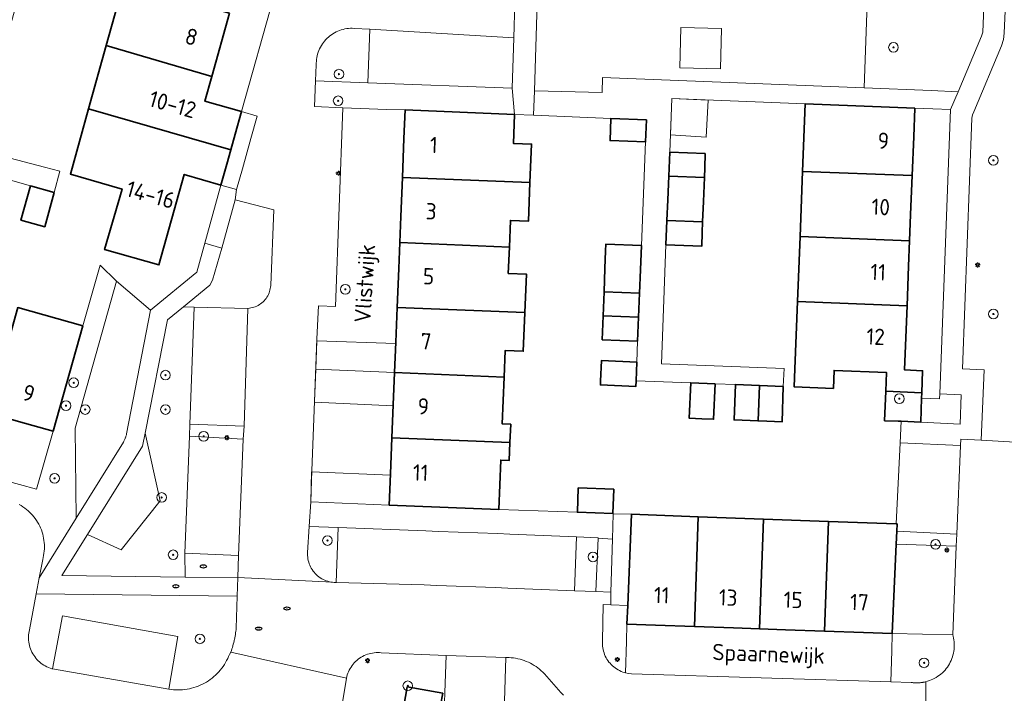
# Model space of a CAD drawing. Header units: metres. Extents: x 152610 to 160096, y 456114 to 462495.
# Tile 593 of 938: x 158562 to 158643, y 460274 to 460330. Entities that reach past the tile are written whole.
import ezdxf
from ezdxf.enums import TextEntityAlignment as Align

# ---------------------------------------------------------------- set-up
doc = ezdxf.new("R2010")
doc.units = ezdxf.units.M
doc.header["$LTSCALE"] = 0.5
doc.layers.get('0').update_dxf_attribs({"linetype": 'CONTINUOUS'})
for name, color, linetype, lineweight in [('B-PV-GR-BEPLANTING_CULTUUR_BODEMBEDEKKER-GV', 251, 'CONTINUOUS', 18), ('B-PV-GR-BEPLANTING_CULTUUR_BOSPLANTSOEN-GV', 251, 'CONTINUOUS', 18), ('B-PV-GR-BEPLANTING_CULTUUR_HEESTERS-GV', 251, 'CONTINUOUS', 18), ('B-PV-GR-BOOM-S', 251, 'CONTINUOUS', 25), ('B-PV-GR-HAAG-GV', 251, 'CONTINUOUS', 13), ('B-PV-IE-MEUBILAIR-S', 251, 'CONTINUOUS', 25), ('B-PV-OG-BEBOUWING-GV', 6, 'CONTINUOUS', 35), ('B-PV-OG-BEBOUWING-T18', 1, 'CONTINUOUS', 18), ('B-PV-OG-BEBOUWING_OVERBOUWING-GV', 251, 'CONTINUOUS', 18), ('B-PV-OG-BEBOUWING_SCHUUR-GV', 251, 'CONTINUOUS', 18), ('B-PV-OG-TERREIN_BEGROEID-GV', 251, 'CONTINUOUS', 18), ('B-PV-OG-TOPOGRAFIE-T18', 1, 'CONTINUOUS', 18), ('B-PV-VH-ONVERHARD_ZAND-GV', 251, 'CONTINUOUS', 18), ('B-PV-VH-OPENVERHARDING_BETONSTRAATSTEEN-GV', 251, 'CONTINUOUS', 18), ('B-PV-VH-OPENVERHARDING_TEGEL-GV', 251, 'CONTINUOUS', 18)]:
    doc.layers.add(name, color=color, linetype=linetype, lineweight=lineweight)
doc.styles.add('NLCS-ISO', font='NLCS-ISO.ttf')
doc.styles.add('NLCS-ISO-M750-T18', font='NLCS-ISO.ttf', dxfattribs={"height": 1.35})

# ---------------------------------------------------------------- blocks, each defined once
blk = doc.blocks.new('SIE-MEUBILAIR_PAAL_LICHTMAST-SO')
for points in [[(-0.62, 0), (-1, 0)], [(-0.71, 0.71), (-0.44, 0.44)], [(0, 1), (0, 0.62)], [(0.44, 0.44), (0.71, 0.71)], [(1, 0), (0.62, 0)], [(-0.71, -0.71), (-0.44, -0.44)], [(0, -0.62), (0, -1)], [(0.44, -0.44), (0.71, -0.71)]]:
    blk.add_lwpolyline(points)
blk.add_circle((0, 0), 0.5)
blk = doc.blocks.new('SIE-MEUBILAIR_PUT_RIOOLPUT-SO')
blk.add_ellipse((0, 0), major_axis=(1.25, 0), ratio=0.54)
at = {"style": 'NLCS-ISO'}
blk.add_text('ri', height=0.75, dxfattribs=at).set_placement((-0.04, 0.07), align=Align.MIDDLE_CENTER)
blk = doc.blocks.new('SGR-BOOM_GBKN-SO')
at = {"linetype": 'ByBlock', "lineweight": 18}
h = blk.add_hatch(color=0, dxfattribs=at)
h.dxf.hatch_style = 1
edge = h.paths.add_edge_path()
edge.add_arc((0, 0), 0.25, 0, 360)
at = {"color": 0, "linetype": 'ByBlock', "lineweight": 18}
for radius in [2, 0.25]:
    blk.add_circle((0, 0), radius, dxfattribs=at)
at = {"color": 0, "linetype": 'ByBlock', "lineweight": 18, "style": 'NLCS-ISO'}
blk.add_attdef('SOORT', (2.5, 0), '', height=1.5, dxfattribs=at)

msp = doc.modelspace()

# ---------------------------------------------------------------- linework, layer by layer
at = {"layer": 'B-PV-GR-BEPLANTING_CULTUUR_BODEMBEDEKKER-GV', "flags": 128}
for points in [[(158589.329, 460329.161), (158589.175, 460329.167), (158589.021, 460329.164), (158588.868, 460329.154), (158588.715, 460329.136), (158588.564, 460329.109), (158588.414, 460329.075), (158588.266, 460329.033), (158588.12, 460328.984), (158587.977, 460328.927), (158587.838, 460328.863), (158587.701, 460328.791), (158587.569, 460328.713), (158587.441, 460328.627), (158587.318, 460328.536), (158587.199, 460328.438), (158587.086, 460328.333), (158586.978, 460328.223), (158586.876, 460328.108), (158586.781, 460327.988), (158586.692, 460327.863), (158586.609, 460327.733), (158586.533, 460327.599), (158586.464, 460327.461), (158586.403, 460327.32), (158586.349, 460327.176), (158586.302, 460327.03), (158586.264, 460326.881), (158586.233, 460326.73), (158586.209, 460326.578), (158586.194, 460326.425), (158586.187, 460326.271), (158586.187, 460326.145), (158586.134, 460324.815), (158590.46, 460324.65), (158590.62, 460329.08)], [(158588.01, 460287.76), (158585.603, 460287.83), (158585.47, 460285.689), (158585.466, 460285.552), (158585.469, 460285.415), (158585.481, 460285.278), (158585.5, 460285.142), (158585.527, 460285.007), (158585.562, 460284.874), (158585.605, 460284.744), (158585.655, 460284.616), (158585.713, 460284.491), (158585.778, 460284.37), (158585.85, 460284.253), (158585.928, 460284.14), (158586.013, 460284.032), (158586.104, 460283.93), (158586.201, 460283.832), (158586.303, 460283.741), (158586.411, 460283.655), (158586.523, 460283.576), (158586.639, 460283.504), (158586.76, 460283.438), (158586.885, 460283.38), (158587.012, 460283.329), (158587.142, 460283.286), (158587.275, 460283.25), (158587.409, 460283.222), (158587.545, 460283.201), (158587.682, 460283.189), (158587.819, 460283.185), (158587.84, 460283.185)], [(158609.56, 460286.89), (158607.771, 460286.966), (158607.616, 460282.502), (158609.36, 460282.43), (158609.559, 460286.86)]]:
    msp.add_lwpolyline(points, close=True, dxfattribs=at)
at = {"layer": 'B-PV-GR-BEPLANTING_CULTUUR_BOSPLANTSOEN-GV', "flags": 128}
msp.add_lwpolyline([(158561.556, 460289.651), (158561.711, 460289.563), (158561.862, 460289.467), (158562.008, 460289.365), (158562.15, 460289.257), (158562.287, 460289.142), (158562.418, 460289.022), (158562.545, 460288.895), (158562.665, 460288.763), (158562.779, 460288.626), (158562.887, 460288.484), (158562.988, 460288.337), (158563.083, 460288.186), (158563.171, 460288.03), (158563.252, 460287.871), (158563.325, 460287.709), (158563.391, 460287.543), (158563.45, 460287.374), (158563.501, 460287.203), (158563.545, 460287.03), (158563.58, 460286.855), (158563.608, 460286.679), (158563.628, 460286.502), (158563.64, 460286.323), (158563.644, 460286.145), (158563.64, 460285.967), (158563.628, 460285.788), (158563.608, 460285.611), (158563.58, 460285.435), (158563.544, 460285.26), (158563.5, 460285.087), (158563.219, 460283.568), (158566.288, 460288.516), (158566.184, 460295.986), (158569.627, 460308.197), (158568.269, 460309.507), (158566.84, 460304.48), (158564.367, 460295.731), (158562.99, 460290.92), (158560.154, 460291.718)], dxfattribs=at)
msp.add_lwpolyline([(158576.07, 460306.04), (158575.185, 460306.066), (158573.86, 460304.98), (158572, 460295.571), (158573.249, 460289.95), (158570, 460285.908), (158567.225, 460287.175), (158565.1, 460283.76), (158575.306, 460283.641), (158575.28, 460285.62), (158575.67, 460295.34), (158575.71, 460296.33)], close=True, dxfattribs=at)
at = {"layer": 'B-PV-GR-BEPLANTING_CULTUUR_HEESTERS-GV', "flags": 128}
for points in [[(158590.46, 460324.65), (158586.134, 460324.815), (158586.05, 460322.69), (158588.39, 460322.58), (158592.011, 460322.44), (158593.55, 460322.39), (158602.64, 460322.02), (158602.42, 460324.19)], [(158582.68, 460314.1), (158579.47, 460314.94), (158578.343, 460310.936), (158577.59, 460308.26), (158577.36, 460307.85), (158575.185, 460306.066), (158576.07, 460306.04), (158580.511, 460305.932), (158580.638, 460305.944), (158580.763, 460305.964), (158580.888, 460305.991), (158581.01, 460306.026), (158581.13, 460306.069), (158581.246, 460306.12), (158581.36, 460306.177), (158581.469, 460306.242), (158581.575, 460306.313), (158581.675, 460306.391), (158581.771, 460306.475), (158581.861, 460306.565), (158581.945, 460306.661), (158582.023, 460306.761), (158582.095, 460306.866), (158582.16, 460306.976), (158582.218, 460307.089), (158582.268, 460307.206), (158582.311, 460307.325), (158582.347, 460307.448), (158582.375, 460307.572), (158582.395, 460307.697), (158582.407, 460307.824), (158582.409, 460307.864)], [(158580.22, 460296.16), (158575.71, 460296.33), (158575.67, 460295.34), (158580.12, 460295.077)], [(158592.24, 460289.6), (158585.73, 460289.87), (158585.603, 460287.83), (158588.01, 460287.76), (158595.261, 460287.473), (158596.33, 460287.43), (158601.23, 460287.24), (158602.24, 460287.2), (158607.771, 460286.966), (158609.56, 460286.89), (158609.559, 460286.86), (158610.749, 460286.79), (158610.81, 460288.89), (158610.79, 460288.9), (158607.842, 460289.009), (158601.32, 460289.25)], [(158610.749, 460286.79), (158609.559, 460286.86), (158609.36, 460282.43), (158610.62, 460282.39)], [(158579.74, 460285.43), (158575.28, 460285.62), (158575.306, 460283.641), (158579.683, 460283.59)], [(158579.633, 460282.059), (158562.972, 460282.254), (158562.402, 460279.268), (158562.37, 460279.125), (158562.347, 460278.98), (158562.331, 460278.834), (158562.323, 460278.687), (158562.323, 460278.541), (158562.332, 460278.394), (158562.348, 460278.248), (158562.372, 460278.104), (158562.404, 460277.96), (158562.444, 460277.819), (158562.491, 460277.68), (158562.546, 460277.544), (158562.608, 460277.411), (158562.677, 460277.282), (158562.754, 460277.157), (158562.837, 460277.036), (158562.926, 460276.919), (158563.022, 460276.808), (158563.124, 460276.702), (158563.231, 460276.602), (158563.343, 460276.508), (158563.461, 460276.42), (158563.583, 460276.338), (158563.709, 460276.264), (158563.839, 460276.196), (158563.973, 460276.136), (158564.11, 460276.083), (158564.249, 460276.037), (158564.321, 460276.017), (158565.15, 460280.41), (158574.7, 460278.71), (158573.96, 460274.342), (158574.149, 460274.314), (158574.338, 460274.293), (158574.528, 460274.281), (158574.719, 460274.277), (158574.91, 460274.28), (158575.1, 460274.292), (158575.29, 460274.311), (158575.479, 460274.339), (158575.666, 460274.374), (158575.852, 460274.418), (158576.035, 460274.468), (158576.217, 460274.527), (158576.396, 460274.593), (158576.571, 460274.667), (158576.744, 460274.748), (158576.913, 460274.836), (158577.078, 460274.931), (158577.24, 460275.033), (158577.396, 460275.142), (158577.548, 460275.257), (158577.695, 460275.378), (158577.837, 460275.506), (158577.974, 460275.639), (158578.104, 460275.778), (158578.229, 460275.922), (158578.348, 460276.072), (158578.46, 460276.226), (158578.565, 460276.385), (158578.664, 460276.548), (158578.756, 460276.715), (158578.841, 460276.886), (158578.918, 460277.06), (158578.982, 460277.219), (158579.1, 460277.42), (158579.146, 460277.548), (158579.19, 460277.677), (158579.232, 460277.807), (158579.271, 460277.938), (158579.308, 460278.069), (158579.343, 460278.201), (158579.376, 460278.334), (158579.391, 460278.4), (158579.406, 460278.467), (158579.433, 460278.6), (158579.459, 460278.734), (158579.482, 460278.869), (158579.503, 460279.004), (158579.521, 460279.139), (158579.537, 460279.274), (158579.55, 460279.41)], [(158638.967, 460278.85), (158633.95, 460278.96), (158633.906, 460277.524), (158633.827, 460274.958), (158635.53, 460274.891), (158635.582, 460274.884), (158635.635, 460274.877), (158635.688, 460274.872), (158635.74, 460274.867), (158635.793, 460274.864), (158635.846, 460274.861), (158635.899, 460274.859), (158635.951, 460274.858), (158636.004, 460274.858), (158636.057, 460274.859), (158636.11, 460274.861), (158636.137, 460274.862), (158636.163, 460274.863), (158636.216, 460274.867), (158636.268, 460274.872), (158636.321, 460274.877), (158636.374, 460274.883), (158636.426, 460274.89), (158636.478, 460274.898), (158636.53, 460274.907), (158636.582, 460274.917), (158636.634, 460274.928), (158636.686, 460274.94), (158636.737, 460274.952), (158636.889, 460274.994), (158637.039, 460275.044), (158637.186, 460275.102), (158637.33, 460275.166), (158637.47, 460275.238), (158637.607, 460275.318), (158637.739, 460275.403), (158637.867, 460275.496), (158637.99, 460275.595), (158638.108, 460275.7), (158638.22, 460275.81), (158638.327, 460275.927), (158638.428, 460276.049), (158638.522, 460276.175), (158638.61, 460276.306), (158638.691, 460276.442), (158638.765, 460276.581), (158638.832, 460276.724), (158638.891, 460276.87), (158638.944, 460277.019), (158638.988, 460277.17), (158639.025, 460277.324), (158639.054, 460277.479), (158639.075, 460277.635), (158639.088, 460277.793), (158639.093, 460277.951), (158639.09, 460278.108), (158639.079, 460278.266), (158639.06, 460278.422), (158639.034, 460278.578), (158638.999, 460278.732)]]:
    msp.add_lwpolyline(points, close=True, dxfattribs=at)
for points in [[(158596.837, 460273.972), (158596.84, 460274.05), (158596.95, 460277.14), (158591.58, 460277.36), (158591.435, 460277.372), (158591.289, 460277.375), (158591.143, 460277.37), (158590.997, 460277.358), (158590.853, 460277.337), (158590.71, 460277.309), (158590.568, 460277.273), (158590.429, 460277.229), (158590.293, 460277.178), (158590.159, 460277.119), (158590.029, 460277.053), (158589.902, 460276.98), (158589.78, 460276.9), (158589.663, 460276.814), (158589.55, 460276.721), (158589.443, 460276.622), (158589.341, 460276.518), (158589.245, 460276.408), (158589.155, 460276.293), (158589.072, 460276.173), (158588.995, 460276.049), (158588.925, 460275.921), (158588.863, 460275.789), (158588.807, 460275.654), (158588.759, 460275.516), (158588.719, 460275.376), (158588.69, 460275.25), (158588.37, 460273.22)], [(158606.687, 460273.84), (158606.481, 460274.051), (158605.111, 460275.605), (158604.983, 460275.737), (158604.849, 460275.864), (158604.709, 460275.984), (158604.565, 460276.099), (158604.416, 460276.207), (158604.262, 460276.308), (158604.104, 460276.403), (158603.942, 460276.491), (158603.776, 460276.572), (158603.607, 460276.645), (158603.435, 460276.711), (158603.26, 460276.77), (158603.083, 460276.821), (158602.904, 460276.864), (158602.723, 460276.899), (158602.541, 460276.926), (158602.357, 460276.946), (158602.173, 460276.957), (158601.989, 460276.961), (158601.92, 460276.96), (158601.76, 460272.46)], [(158593.33, 460272.3), (158593.73, 460274.53), (158596.682, 460274), (158596.31, 460272.02)]]:
    msp.add_lwpolyline(points, dxfattribs=at)
at = {"layer": 'B-PV-GR-HAAG-GV', "flags": 128}
for points in [[(158639.68, 460298.77), (158637.896, 460298.839), (158637.881, 460298.431), (158636.38, 460298.49), (158636.31, 460296.49), (158639.59, 460296.33)], [(158639.32, 460287.2), (158634.327, 460287.45), (158634.278, 460286.37), (158639.25, 460286.21)]]:
    msp.add_lwpolyline(points, close=True, dxfattribs=at)
at = {"layer": 'B-PV-OG-BEBOUWING-GV', "flags": 128}
for points in [[(158578.979, 460330.409), (158570.201, 460332.885), (158568.765, 460327.725), (158577.516, 460325.163)], [(158577.516, 460325.163), (158568.765, 460327.725), (158567.303, 460322.472), (158579.104, 460319.082), (158579.47, 460320.392), (158579.99, 460322.253), (158576.946, 460323.117)], [(158635.82, 460322.54), (158626.74, 460322.896), (158626.52, 460317.29), (158635.61, 460316.94), (158635.731, 460320.17)], [(158579.104, 460319.082), (158567.303, 460322.472), (158565.802, 460317.077), (158570.086, 460315.824), (158568.64, 460310.81), (158573.14, 460309.54), (158575.24, 460317.044), (158578.287, 460316.159), (158578.769, 460317.883)], [(158602.64, 460322.02), (158593.55, 460322.39), (158593.457, 460320.03), (158593.33, 460316.78), (158603.91, 460316.36), (158604.04, 460319.56), (158602.54, 460319.62)], [(158613.57, 460321.582), (158610.622, 460321.694), (158610.55, 460319.85), (158613.497, 460319.74)], [(158618.45, 460318.78), (158615.511, 460318.901), (158615.424, 460316.9), (158618.375, 460316.79), (158618.407, 460317.602)], [(158618.375, 460316.79), (158615.424, 460316.9), (158615.337, 460314.921), (158615.263, 460313.231), (158618.23, 460313.11), (158618.3, 460314.8)], [(158635.61, 460316.94), (158626.52, 460317.29), (158626.31, 460311.9), (158635.39, 460311.54), (158635.478, 460313.71)], [(158564.46, 460315.55), (158562.5, 460316.09), (158561.7, 460313.25), (158563.67, 460312.7)], [(158603.91, 460316.36), (158593.33, 460316.78), (158593.198, 460313.54), (158593.11, 460311.39), (158602.2, 460311.02), (158602.29, 460313.22), (158603.78, 460313.16)], [(158618.23, 460313.11), (158615.263, 460313.231), (158615.174, 460311.201), (158618.15, 460311.09), (158618.196, 460312.221)], [(158602.2, 460311.02), (158593.11, 460311.39), (158593.027, 460309.249), (158592.9, 460305.99), (158603.48, 460305.574), (158603.61, 460308.77), (158602.11, 460308.83)], [(158610.05, 460307.29), (158612.998, 460307.18), (158613.075, 460309.13), (158613.155, 460311.14), (158610.21, 460311.26), (158610.186, 460310.695), (158610.13, 460309.24)], [(158635.39, 460311.54), (158626.31, 460311.9), (158626.1, 460306.5), (158635.18, 460306.14), (158635.308, 460309.421)], [(158612.998, 460307.18), (158610.05, 460307.29), (158609.975, 460305.317), (158612.919, 460305.201)], [(158635.18, 460306.14), (158626.1, 460306.5), (158625.878, 460300.905), (158625.819, 460299.41), (158629.069, 460299.282), (158629.123, 460300.782), (158633.47, 460300.61), (158633.408, 460299.064), (158636.397, 460298.914), (158636.47, 460300.76), (158634.97, 460300.82), (158635.05, 460302.85)], [(158566.84, 460304.48), (158561.43, 460306), (158558.967, 460297.251), (158558.97, 460297.25), (158561.497, 460296.539), (158564.367, 460295.731)], [(158603.48, 460305.574), (158592.9, 460305.99), (158592.783, 460303.126), (158592.68, 460300.6), (158601.76, 460300.23), (158601.85, 460302.43), (158603.35, 460302.37), (158603.48, 460305.57)], [(158612.919, 460305.201), (158609.975, 460305.317), (158609.9, 460303.33), (158612.84, 460303.21)], [(158612.779, 460301.48), (158609.83, 460301.6), (158609.762, 460299.904), (158609.75, 460299.58), (158612.7, 460299.46), (158612.718, 460299.93)], [(158601.76, 460300.23), (158592.68, 460300.6), (158592.571, 460297.923), (158592.46, 460295.2), (158602.25, 460294.81), (158602.31, 460296.31), (158601.61, 460296.34)], [(158619.26, 460299.678), (158617.24, 460299.756), (158617.12, 460296.81), (158618.156, 460296.768), (158619.14, 460296.73)], [(158622.942, 460299.535), (158620.96, 460299.61), (158620.84, 460296.67), (158622.825, 460296.59)], [(158624.92, 460299.46), (158622.942, 460299.535), (158622.825, 460296.59), (158623.555, 460296.56), (158624.81, 460296.51)], [(158636.397, 460298.914), (158633.408, 460299.064), (158633.31, 460296.61), (158634.451, 460296.569), (158634.7, 460296.56), (158636.31, 460296.49), (158636.38, 460298.49)], [(158602.25, 460294.81), (158592.46, 460295.2), (158592.342, 460292.199), (158592.24, 460289.6), (158601.32, 460289.25), (158601.49, 460293.34), (158602.19, 460293.31)], [(158610.87, 460290.93), (158607.92, 460291.04), (158607.842, 460289.009), (158610.79, 460288.9)], [(158617.871, 460288.642), (158612.341, 460288.849), (158612.016, 460281.28), (158611.95, 460279.73), (158614.307, 460279.65), (158617.55, 460279.54)], [(158623.27, 460288.44), (158617.871, 460288.642), (158617.55, 460279.54), (158620.788, 460279.42), (158622.95, 460279.34)], [(158628.67, 460288.25), (158623.27, 460288.44), (158622.95, 460279.34), (158625.089, 460279.265), (158628.34, 460279.15)], [(158634.27, 460288.05), (158628.67, 460288.25), (158628.34, 460279.15), (158631.578, 460279.04), (158633.95, 460278.96), (158634.278, 460286.37), (158634.327, 460287.45), (158634.352, 460288.047)], [(158596.682, 460274), (158593.73, 460274.53), (158593.33, 460272.3), (158594.8, 460272.03), (158594.34, 460269.495), (158593.85, 460266.789), (158604.25, 460264.89), (158604.82, 460268.04), (158603.34, 460268.3), (158603.74, 460270.68), (158596.31, 460272.02)]]:
    msp.add_lwpolyline(points, close=True, dxfattribs=at)
at = {"layer": 'B-PV-OG-BEBOUWING_OVERBOUWING-GV', "flags": 128}
for points in [[(158586.149, 460300.892), (158592.68, 460300.6), (158592.778, 460303.008), (158586.234, 460303.231)], [(158592.68, 460300.6), (158586.149, 460300.892), (158586.05, 460298.19), (158586.048, 460298.145), (158592.568, 460297.856), (158592.571, 460297.923)], [(158592.338, 460292.1), (158585.806, 460292.363), (158585.73, 460289.87), (158592.24, 460289.6)]]:
    msp.add_lwpolyline(points, close=True, dxfattribs=at)
at = {"layer": 'B-PV-OG-BEBOUWING_SCHUUR-GV', "flags": 128}
for points in [[(158619.78, 460329.139), (158616.418, 460329.218), (158616.34, 460325.879), (158619.702, 460325.8)], [(158618.692, 460323.212), (158615.68, 460323.33), (158615.565, 460320.323), (158618.522, 460320.14)]]:
    msp.add_lwpolyline(points, close=True, dxfattribs=at)
at = {"layer": 'B-PV-OG-TERREIN_BEGROEID-GV', "flags": 128}
for points in [[(158648.178, 460345.903), (158645.15, 460346.196), (158643.81, 460341.75), (158643.229, 460328.754), (158643.177, 460328.223), (158643.004, 460327.718), (158640.71, 460322.23), (158640.613, 460321.973), (158640.561, 460321.703), (158639.79, 460300.91), (158641.57, 460300.82), (158641.327, 460294.989), (158644.14, 460294.84), (158646.136, 460331.27), (158647.007, 460337.511)], [(158637.292, 460331.009), (158631.88, 460331.22), (158631.61, 460324.223), (158637.19, 460324), (158639.43, 460323.9), (158641.351, 460328.51), (158641.411, 460328.675), (158641.472, 460328.839), (158641.554, 460330.917)], [(158572.45, 460305.77), (158569.627, 460308.197), (158566.184, 460295.986), (158566.288, 460288.516), (158570.21, 460294.84), (158570.238, 460294.899), (158570.265, 460294.958), (158570.291, 460295.018), (158570.316, 460295.078), (158570.339, 460295.139), (158570.35, 460295.168), (158570.362, 460295.2), (158570.384, 460295.261), (158570.405, 460295.323), (158570.424, 460295.385), (158570.443, 460295.447), (158570.46, 460295.51)], [(158573.249, 460289.95), (158572, 460295.571), (158571.79, 460294.51), (158567.225, 460287.175), (158570, 460285.908)]]:
    msp.add_lwpolyline(points, close=True, dxfattribs=at)
at = {"layer": 'B-PV-VH-ONVERHARD_ZAND-GV', "flags": 128}
for points in [[(158639.68, 460298.77), (158637.896, 460298.839), (158637.881, 460298.431), (158636.38, 460298.49), (158636.31, 460296.49), (158639.59, 460296.33)], [(158639.32, 460287.2), (158634.327, 460287.45), (158634.278, 460286.37), (158639.25, 460286.21)]]:
    msp.add_lwpolyline(points, close=True, dxfattribs=at)
at = {"layer": 'B-PV-VH-OPENVERHARDING_BETONSTRAATSTEEN-GV', "flags": 128}
for points in [[(158582.656, 460331.809), (158579.99, 460322.253), (158581.276, 460321.889), (158580.758, 460320.026), (158580.058, 460317.508), (158579.579, 460315.784), (158579.47, 460314.94), (158582.68, 460314.1), (158582.409, 460307.864), (158582.407, 460307.824), (158582.395, 460307.697), (158582.375, 460307.572), (158582.347, 460307.448), (158582.311, 460307.325), (158582.268, 460307.206), (158582.218, 460307.089), (158582.16, 460306.976), (158582.095, 460306.866), (158582.023, 460306.761), (158581.945, 460306.661), (158581.861, 460306.565), (158581.771, 460306.475), (158581.675, 460306.391), (158581.575, 460306.313), (158581.469, 460306.242), (158581.36, 460306.177), (158581.246, 460306.12), (158581.13, 460306.069), (158581.01, 460306.026), (158580.888, 460305.991), (158580.763, 460305.964), (158580.638, 460305.944), (158580.511, 460305.932), (158580.22, 460296.16), (158580.12, 460295.077), (158579.74, 460285.43), (158579.683, 460283.59), (158587.545, 460283.201), (158587.409, 460283.222), (158587.275, 460283.25), (158587.142, 460283.286), (158587.012, 460283.329), (158586.885, 460283.38), (158586.76, 460283.438), (158586.639, 460283.504), (158586.523, 460283.576), (158586.411, 460283.655), (158586.303, 460283.741), (158586.201, 460283.832), (158586.104, 460283.93), (158586.013, 460284.032), (158585.928, 460284.14), (158585.85, 460284.253), (158585.778, 460284.37), (158585.713, 460284.491), (158585.655, 460284.616), (158585.605, 460284.744), (158585.562, 460284.874), (158585.527, 460285.007), (158585.5, 460285.142), (158585.481, 460285.278), (158585.469, 460285.415), (158585.466, 460285.552), (158585.47, 460285.689), (158585.603, 460287.83), (158585.73, 460289.87), (158585.81, 460292.48), (158586.05, 460298.19), (158586.24, 460303.39), (158586.38, 460306.13), (158587.78, 460306.08), (158588.39, 460322.58), (158586.05, 460322.69), (158586.134, 460324.815), (158586.187, 460326.145), (158586.187, 460326.271), (158586.194, 460326.425), (158586.209, 460326.578), (158586.233, 460326.73), (158586.264, 460326.881), (158586.302, 460327.03), (158586.349, 460327.176), (158586.403, 460327.32), (158586.464, 460327.461), (158586.533, 460327.599), (158586.609, 460327.733), (158586.692, 460327.863), (158586.781, 460327.988), (158586.876, 460328.108), (158586.978, 460328.223), (158587.086, 460328.333), (158587.199, 460328.438), (158587.318, 460328.536), (158587.441, 460328.627), (158587.569, 460328.713), (158587.701, 460328.791), (158587.838, 460328.863), (158587.977, 460328.927), (158588.12, 460328.984), (158588.266, 460329.033), (158588.414, 460329.075), (158588.564, 460329.109), (158588.715, 460329.136), (158588.868, 460329.154), (158589.021, 460329.164), (158589.175, 460329.167), (158589.329, 460329.161), (158590.62, 460329.08), (158602.559, 460328.373), (158602.657, 460331.307)], [(158644.14, 460294.84), (158641.327, 460294.989), (158639.65, 460295.08), (158639.6, 460294.54), (158639.32, 460287.2), (158639.25, 460286.21), (158638.967, 460278.85), (158638.999, 460278.732), (158639.034, 460278.578), (158639.06, 460278.422), (158639.079, 460278.266), (158639.09, 460278.108), (158639.093, 460277.951), (158639.088, 460277.793), (158639.075, 460277.635), (158639.054, 460277.479), (158639.025, 460277.324), (158638.988, 460277.17), (158638.944, 460277.019), (158638.891, 460276.87), (158638.832, 460276.724), (158638.765, 460276.581), (158638.691, 460276.442), (158638.61, 460276.306), (158638.522, 460276.175), (158638.428, 460276.049), (158638.327, 460275.927), (158638.22, 460275.81), (158638.108, 460275.7), (158637.99, 460275.595), (158637.867, 460275.496), (158637.739, 460275.403), (158637.607, 460275.318), (158637.47, 460275.238), (158637.33, 460275.166), (158637.186, 460275.102), (158637.039, 460275.044), (158636.889, 460274.994), (158636.737, 460274.952), (158636.75, 460269.98)], [(158588.37, 460273.22), (158588.69, 460275.25), (158579.1, 460277.42), (158578.982, 460277.219), (158578.918, 460277.06), (158578.841, 460276.886), (158578.756, 460276.715), (158578.664, 460276.548), (158578.565, 460276.385), (158578.46, 460276.226), (158578.348, 460276.072), (158578.229, 460275.922), (158578.104, 460275.778), (158577.974, 460275.639), (158577.837, 460275.506), (158577.695, 460275.378), (158577.548, 460275.257), (158577.396, 460275.142), (158577.24, 460275.033), (158577.078, 460274.931), (158576.913, 460274.836), (158576.744, 460274.748), (158576.571, 460274.667), (158576.396, 460274.593), (158576.217, 460274.527), (158576.035, 460274.468), (158575.852, 460274.418), (158575.666, 460274.374), (158575.479, 460274.339), (158575.29, 460274.311), (158575.1, 460274.292), (158574.91, 460274.28), (158574.719, 460274.277), (158574.528, 460274.281), (158574.338, 460274.293), (158574.149, 460274.314), (158573.96, 460274.342), (158564.321, 460276.017), (158564.249, 460276.037), (158564.11, 460276.083), (158563.973, 460276.136), (158563.839, 460276.196), (158563.709, 460276.264), (158563.583, 460276.338), (158563.461, 460276.42), (158563.343, 460276.508), (158563.231, 460276.602), (158563.124, 460276.702), (158563.022, 460276.808), (158562.926, 460276.919), (158562.837, 460277.036), (158562.754, 460277.157), (158562.677, 460277.282), (158562.608, 460277.411), (158562.546, 460277.544), (158562.491, 460277.68), (158562.444, 460277.819), (158562.404, 460277.96), (158562.372, 460278.104), (158562.348, 460278.248), (158562.332, 460278.394), (158562.323, 460278.541), (158562.323, 460278.687), (158562.331, 460278.834), (158562.347, 460278.98), (158562.37, 460279.125), (158562.402, 460279.268), (158562.972, 460282.254), (158563.219, 460283.568), (158563.5, 460285.087), (158563.544, 460285.26), (158563.58, 460285.435), (158563.608, 460285.611), (158563.628, 460285.788), (158563.64, 460285.967), (158563.644, 460286.145), (158563.64, 460286.323), (158563.628, 460286.502), (158563.608, 460286.679), (158563.58, 460286.855), (158563.545, 460287.03), (158563.501, 460287.203), (158563.45, 460287.374), (158563.391, 460287.543), (158563.325, 460287.709), (158563.252, 460287.871), (158563.171, 460288.03), (158563.083, 460288.186), (158562.988, 460288.337), (158562.887, 460288.484), (158562.779, 460288.626), (158562.665, 460288.763), (158562.545, 460288.895), (158562.418, 460289.022), (158562.287, 460289.142), (158562.15, 460289.257), (158562.008, 460289.365), (158561.862, 460289.467), (158561.711, 460289.563), (158561.556, 460289.651)], [(158636.75, 460269.98), (158636.737, 460274.952), (158636.686, 460274.94), (158636.634, 460274.928), (158636.582, 460274.917), (158636.53, 460274.907), (158636.478, 460274.898), (158636.426, 460274.89), (158636.374, 460274.883), (158636.321, 460274.877), (158636.268, 460274.872), (158636.216, 460274.867), (158636.163, 460274.863), (158636.137, 460274.862), (158636.11, 460274.861), (158636.057, 460274.859), (158636.004, 460274.858), (158635.951, 460274.858), (158635.899, 460274.859), (158635.846, 460274.861), (158635.793, 460274.864), (158635.74, 460274.867), (158635.688, 460274.872), (158635.635, 460274.877), (158635.582, 460274.884), (158635.53, 460274.891), (158633.827, 460274.958), (158612.342, 460275.618), (158612.079, 460275.641), (158611.82, 460275.692), (158611.739, 460275.715), (158611.603, 460275.76), (158611.47, 460275.813), (158611.34, 460275.873), (158611.214, 460275.94), (158611.091, 460276.014), (158610.973, 460276.095), (158610.859, 460276.183), (158610.751, 460276.277), (158610.648, 460276.376), (158610.551, 460276.481), (158610.459, 460276.591), (158610.374, 460276.707), (158610.296, 460276.827), (158610.224, 460276.951), (158610.159, 460277.079), (158610.102, 460277.21), (158610.052, 460277.344), (158610.01, 460277.481), (158609.975, 460277.62), (158609.948, 460277.761), (158609.929, 460277.903), (158609.918, 460278.046), (158609.915, 460278.189), (158609.92, 460278.332), (158609.97, 460281.36), (158610.602, 460281.335), (158610.62, 460282.39), (158609.36, 460282.43), (158607.616, 460282.502), (158602.06, 460282.73), (158601.03, 460282.76), (158596.18, 460282.93), (158595.13, 460282.98), (158587.84, 460283.185), (158587.819, 460283.185), (158587.682, 460283.189), (158587.545, 460283.201), (158579.683, 460283.59), (158579.633, 460282.059), (158579.55, 460279.41), (158579.537, 460279.274), (158579.521, 460279.139), (158579.503, 460279.004), (158579.482, 460278.869), (158579.459, 460278.734), (158579.433, 460278.6), (158579.406, 460278.467), (158579.391, 460278.4), (158579.376, 460278.334), (158579.343, 460278.201), (158579.308, 460278.069), (158579.271, 460277.938), (158579.232, 460277.807), (158579.19, 460277.677), (158579.146, 460277.548), (158579.1, 460277.42), (158588.69, 460275.25), (158588.719, 460275.376), (158588.759, 460275.516), (158588.807, 460275.654), (158588.863, 460275.789), (158588.925, 460275.921), (158588.995, 460276.049), (158589.072, 460276.173), (158589.155, 460276.293), (158589.245, 460276.408), (158589.341, 460276.518), (158589.443, 460276.622), (158589.55, 460276.721), (158589.663, 460276.814), (158589.78, 460276.9), (158589.902, 460276.98), (158590.029, 460277.053), (158590.159, 460277.119), (158590.293, 460277.178), (158590.429, 460277.229), (158590.568, 460277.273), (158590.71, 460277.309), (158590.853, 460277.337), (158590.997, 460277.358), (158591.143, 460277.37), (158591.289, 460277.375), (158591.435, 460277.372), (158591.58, 460277.36), (158596.95, 460277.14), (158601.92, 460276.96), (158601.989, 460276.961), (158602.173, 460276.957), (158602.357, 460276.946), (158602.541, 460276.926), (158602.723, 460276.899), (158602.904, 460276.864), (158603.083, 460276.821), (158603.26, 460276.77), (158603.435, 460276.711), (158603.607, 460276.645), (158603.776, 460276.572), (158603.942, 460276.491), (158604.104, 460276.403), (158604.262, 460276.308), (158604.416, 460276.207), (158604.565, 460276.099), (158604.709, 460275.984), (158604.849, 460275.864), (158604.983, 460275.737), (158605.111, 460275.605), (158606.481, 460274.051), (158606.687, 460273.84)]]:
    msp.add_lwpolyline(points, dxfattribs=at)
for points in [[(158602.559, 460328.373), (158590.62, 460329.08), (158590.46, 460324.65), (158602.42, 460324.19)], [(158579.579, 460315.784), (158578.287, 460316.159), (158576.944, 460311.342), (158578.343, 460310.936), (158579.47, 460314.94)], [(158580.511, 460305.932), (158576.07, 460306.04), (158575.71, 460296.33), (158580.22, 460296.16)], [(158580.12, 460295.077), (158575.67, 460295.34), (158575.28, 460285.62), (158579.74, 460285.43)], [(158639.6, 460294.54), (158634.61, 460294.772), (158634.27, 460288.05), (158634.352, 460288.047), (158634.327, 460287.45), (158639.32, 460287.2)], [(158612.341, 460288.849), (158610.81, 460288.89), (158610.749, 460286.79), (158610.62, 460282.39), (158610.602, 460281.335), (158612.016, 460281.28)], [(158595.261, 460287.473), (158588.01, 460287.76), (158587.84, 460283.185), (158595.13, 460282.98), (158596.18, 460282.93), (158601.03, 460282.76), (158602.06, 460282.73), (158607.616, 460282.502), (158607.771, 460286.966), (158602.24, 460287.2), (158601.23, 460287.24), (158596.33, 460287.43)], [(158639.25, 460286.21), (158634.278, 460286.37), (158633.95, 460278.96), (158638.967, 460278.85)], [(158574.7, 460278.71), (158565.15, 460280.41), (158564.321, 460276.017), (158573.96, 460274.342)], [(158601.92, 460276.96), (158596.95, 460277.14), (158596.84, 460274.05), (158596.837, 460273.972), (158596.79, 460272.65), (158601.76, 460272.46)]]:
    msp.add_lwpolyline(points, close=True, dxfattribs=at)
at = {"layer": 'B-PV-VH-OPENVERHARDING_TEGEL-GV', "flags": 128}
for points in [[(158560.82, 460316.559), (158562.5, 460316.09), (158564.46, 460315.55), (158564.919, 460317.306), (158563.651, 460317.636), (158557.924, 460319.128), (158565.37, 460345.647), (158566.7, 460350.34), (158574.792, 460349.374), (158583.99, 460348.277), (158588.531, 460347.735), (158588.712, 460348.416), (158588.925, 460349.216), (158586.861, 460349.461), (158571.534, 460351.277), (158557.275, 460352.967)], [(158641.554, 460330.917), (158641.472, 460328.839), (158641.411, 460328.675), (158641.351, 460328.51), (158639.43, 460323.9), (158638.79, 460322.43), (158637.896, 460298.839), (158639.68, 460298.77), (158639.59, 460296.33), (158636.31, 460296.49), (158634.7, 460296.56), (158634.61, 460294.772), (158639.6, 460294.54), (158639.65, 460295.08), (158641.327, 460294.989), (158641.57, 460300.82), (158639.79, 460300.91), (158640.561, 460321.703), (158640.613, 460321.973), (158640.71, 460322.23), (158643.004, 460327.718), (158643.177, 460328.223), (158643.229, 460328.754), (158643.81, 460341.75)]]:
    msp.add_lwpolyline(points, dxfattribs=at)
for points in [[(158604.517, 460331.254), (158602.657, 460331.307), (158602.559, 460328.373), (158602.42, 460324.19), (158602.64, 460322.02), (158604.199, 460321.956), (158604.28, 460323.98)], [(158631.61, 460324.223), (158609.92, 460325.09), (158609.89, 460323.84), (158604.28, 460323.98), (158604.199, 460321.956), (158610.622, 460321.694), (158613.57, 460321.582), (158613.497, 460319.74), (158613.155, 460311.14), (158613.075, 460309.13), (158612.998, 460307.18), (158612.919, 460305.201), (158612.84, 460303.21), (158612.779, 460301.48), (158612.718, 460299.93), (158617.24, 460299.756), (158619.26, 460299.678), (158620.96, 460299.61), (158622.942, 460299.535), (158624.92, 460299.46), (158624.98, 460300.941), (158614.82, 460301.34), (158615.174, 460311.201), (158615.263, 460313.231), (158615.337, 460314.921), (158615.424, 460316.9), (158615.511, 460318.901), (158615.68, 460323.33), (158626.74, 460322.896), (158635.82, 460322.54), (158637.32, 460322.484), (158638.79, 460322.43), (158639.43, 460323.9), (158637.19, 460324)], [(158578.343, 460310.936), (158576.944, 460311.342), (158576.271, 460308.929), (158572.45, 460305.77), (158570.46, 460295.51), (158570.443, 460295.447), (158570.424, 460295.385), (158570.405, 460295.323), (158570.384, 460295.261), (158570.362, 460295.2), (158570.35, 460295.168), (158570.339, 460295.139), (158570.316, 460295.078), (158570.291, 460295.018), (158570.265, 460294.958), (158570.238, 460294.899), (158570.21, 460294.84), (158566.288, 460288.516), (158563.219, 460283.568), (158562.972, 460282.254), (158579.633, 460282.059), (158579.683, 460283.59), (158575.306, 460283.641), (158565.1, 460283.76), (158567.225, 460287.175), (158571.79, 460294.51), (158572, 460295.571), (158573.86, 460304.98), (158575.185, 460306.066), (158577.36, 460307.85), (158577.59, 460308.26)], [(158610.602, 460281.335), (158609.97, 460281.36), (158609.92, 460278.332), (158609.915, 460278.189), (158609.918, 460278.046), (158609.929, 460277.903), (158609.948, 460277.761), (158609.975, 460277.62), (158610.01, 460277.481), (158610.052, 460277.344), (158610.102, 460277.21), (158610.159, 460277.079), (158610.224, 460276.951), (158610.296, 460276.827), (158610.374, 460276.707), (158610.459, 460276.591), (158610.551, 460276.481), (158610.648, 460276.376), (158610.751, 460276.277), (158610.859, 460276.183), (158610.973, 460276.095), (158611.091, 460276.014), (158611.214, 460275.94), (158611.34, 460275.873), (158611.47, 460275.813), (158611.603, 460275.76), (158611.739, 460275.715), (158611.82, 460275.692), (158611.904, 460278.302), (158611.95, 460279.73), (158612.016, 460281.28)]]:
    msp.add_lwpolyline(points, close=True, dxfattribs=at)

# ---------------------------------------------------------------- block references
at = {"layer": 'B-PV-GR-BOOM-S', "xscale": 0.2, "yscale": 0.2, "zscale": 0.2}
for p in [(158634.054, 460327.581), (158588.069, 460325.361), (158588.002, 460323.152), (158642.342, 460318.207), (158588.593, 460307.508), (158642.342, 460305.459), (158573.684, 460300.391), (158566.072, 460299.757), (158565.438, 460297.854), (158634.538, 460298.434), (158567.024, 460297.537), (158573.684, 460297.537), (158576.855, 460295.317), (158564.487, 460291.829), (158573.367, 460290.243), (158587.117, 460286.669), (158637.543, 460286.352), (158574.318, 460285.486), (158609.135, 460285.309), (158576.538, 460278.509), (158636.591, 460276.521), (158593.777, 460274.618)]:
    msp.add_blockref('SGR-BOOM_GBKN-SO', p, dxfattribs=at)
at = {"layer": 'B-PV-IE-MEUBILAIR-S', "xscale": 0.2, "yscale": 0.2, "zscale": 0.2}
for name, p in [('SIE-MEUBILAIR_PAAL_LICHTMAST-SO', (158588.022, 460317.143)), ('SIE-MEUBILAIR_PAAL_LICHTMAST-SO', (158641.033, 460309.53)), ('SIE-MEUBILAIR_PAAL_LICHTMAST-SO', (158578.767, 460295.2)), ('SIE-MEUBILAIR_PAAL_LICHTMAST-SO', (158638.485, 460285.878)), ('SIE-MEUBILAIR_PUT_RIOOLPUT-SO', (158576.83, 460284.52)), ('SIE-MEUBILAIR_PUT_RIOOLPUT-SO', (158574.54, 460282.88)), ('SIE-MEUBILAIR_PUT_RIOOLPUT-SO', (158583.76, 460281.03)), ('SIE-MEUBILAIR_PUT_RIOOLPUT-SO', (158581.41, 460279.36)), ('SIE-MEUBILAIR_PAAL_LICHTMAST-SO', (158590.44, 460276.704)), ('SIE-MEUBILAIR_PAAL_LICHTMAST-SO', (158611.153, 460276.804))]:
    msp.add_blockref(name, p, dxfattribs=at)

# ---------------------------------------------------------------- texts
at = {"layer": 'B-PV-OG-BEBOUWING-T18', "style": 'NLCS-ISO-M750-T18'}
for s, rotation, p in [('8', 344.4, (158575.839, 460328.458)), ('10-12', 344.4, (158574.275, 460322.85)), ('1', 357.8, (158595.938, 460319.487)), ('9', 357.9, (158633.217, 460319.834)), ('14-16', 344.4, (158572.453, 460315.363)), ('3', 357.7, (158595.718, 460313.983)), ('10', 357.7, (158633.002, 460314.342)), ('11', 357.8, (158632.787, 460308.937)), ('5', 357.8, (158595.503, 460308.593)), ('7', 357.7, (158595.288, 460303.193)), ('12', 357.8, (158632.577, 460303.579)), ('9', 344.3, (158562.344, 460298.897)), ('9', 357.7, (158595.068, 460297.798)), ('11', 357.8, (158594.848, 460292.302)), ('11', 358.1, (158614.835, 460282.134)), ('13', 357.9, (158620.343, 460281.938)), ('15', 358, (158625.733, 460281.743)), ('17', 358.1, (158631.23, 460281.554))]:
    msp.add_text(s, height=1.35, rotation=rotation, dxfattribs=at).set_placement(p, align=Align.MIDDLE)
at = {"layer": 'B-PV-OG-TOPOGRAFIE-T18', "style": 'NLCS-ISO-M750-T18'}
for s, rotation, p in [('Vlistwijk', 86.5, (158590.412, 460307.976)), ('Spaarnewijk', 358, (158623.688, 460277.071))]:
    msp.add_text(s, height=1.35, rotation=rotation, dxfattribs=at).set_placement(p, align=Align.MIDDLE)

doc.saveas('drawing.dxf')
